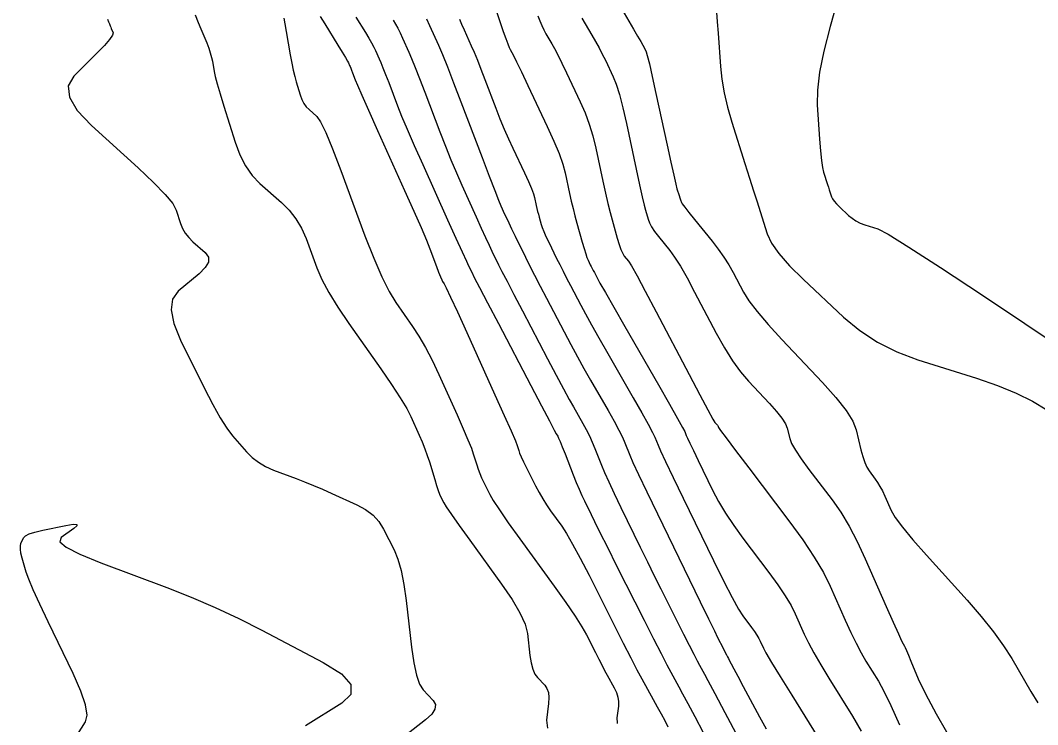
# Model space of a CAD drawing. Extents: x 2082232 to 2083549, y 592624 to 593832.
# Drawn here: x 2082913.2 to 2082963.13, y 592813 to 592847.54 of the extents above; entities that cross this region are included whole.
import ezdxf

# ---------------------------------------------------------------- set-up
doc = ezdxf.new("R2010")
doc.units = 0
doc.layers.add('DT_X_Contour_Major', color=7, linetype='Continuous')
doc.layers.add('DT_X_Contour_Minor', color=7, linetype='Continuous')

msp = doc.modelspace()

# ---------------------------------------------------------------- linework, layer by layer
at = {"layer": 'DT_X_Contour_Major'}
for points in [[(2082926.13, 592847.655), (2082926.181, 592847.378), (2082926.248, 592846.999), (2082926.444, 592845.856), (2082926.518, 592845.451), (2082926.592, 592845.094), (2082926.665, 592844.785), (2082926.739, 592844.524), (2082926.936, 592843.892), (2082927.019, 592843.668), (2082927.119, 592843.473), (2082927.236, 592843.306), (2082927.371, 592843.166), (2082927.754, 592842.831), (2082927.936, 592842.571), (2082928.192, 592842.043), (2082928.524, 592841.246), (2082928.931, 592840.181), (2082930.116, 592836.983), (2082930.543, 592835.878), (2082930.937, 592834.964), (2082931.298, 592834.239), (2082931.624, 592833.705), (2082932.451, 592832.533), (2082932.764, 592832.055), (2082933.083, 592831.502), (2082933.409, 592830.874), (2082933.742, 592830.17), (2082934.637, 592828.191), (2082934.939, 592827.515), (2082935.172, 592826.974), (2082935.337, 592826.566), (2082935.434, 592826.291), (2082935.6, 592825.737), (2082935.668, 592825.527), (2082935.749, 592825.315), (2082935.841, 592825.099), (2082935.944, 592824.881), (2082936.237, 592824.295), (2082936.412, 592823.994), (2082936.717, 592823.53), (2082937.152, 592822.903), (2082937.718, 592822.115), (2082939.4, 592819.794), (2082939.973, 592818.992), (2082940.429, 592818.326), (2082940.768, 592817.797), (2082940.99, 592817.403), (2082941.427, 592816.535), (2082941.587, 592816.221), (2082941.737, 592815.931), (2082941.878, 592815.665), (2082942.01, 592815.422), (2082942.35, 592814.806), (2082942.458, 592814.576), (2082942.528, 592814.351), (2082942.559, 592814.129), (2082942.552, 592813.911), (2082942.481, 592813.335), (2082942.492, 592813.089), (2082942.501, 592813.056)], [(2082934.751, 592847.601), (2082934.854, 592847.362), (2082934.977, 592847.086), (2082935.332, 592846.3), (2082935.474, 592845.976), (2082935.632, 592845.593), (2082935.808, 592845.151), (2082936.001, 592844.65), (2082936.539, 592843.237), (2082936.742, 592842.716), (2082936.948, 592842.214), (2082937.158, 592841.732), (2082937.371, 592841.269), (2082937.945, 592840.059), (2082938.137, 592839.644), (2082938.283, 592839.305), (2082938.383, 592839.043), (2082938.438, 592838.857), (2082938.523, 592838.464), (2082938.556, 592838.318), (2082938.59, 592838.175), (2082938.625, 592838.035), (2082938.663, 592837.897), (2082938.765, 592837.534), (2082938.816, 592837.378), (2082938.895, 592837.181), (2082939, 592836.943), (2082939.133, 592836.666), (2082939.522, 592835.871), (2082939.674, 592835.565), (2082939.837, 592835.242), (2082940.012, 592834.902), (2082940.197, 592834.546), (2082940.707, 592833.573), (2082940.934, 592833.152), (2082941.229, 592832.618), (2082941.595, 592831.971), (2082942.03, 592831.211), (2082943.283, 592829.034), (2082943.702, 592828.301), (2082944.018, 592827.734), (2082944.231, 592827.334), (2082944.341, 592827.101), (2082944.499, 592826.701), (2082944.62, 592826.427), (2082944.866, 592825.903), (2082945.237, 592825.131), (2082945.732, 592824.11), (2082947.22, 592821.055), (2082947.728, 592820.026), (2082948.137, 592819.23), (2082948.447, 592818.668), (2082948.658, 592818.339), (2082949.087, 592817.773), (2082949.235, 592817.571), (2082949.356, 592817.391), (2082949.452, 592817.232), (2082949.521, 592817.095), (2082949.669, 592816.757), (2082949.798, 592816.518), (2082950.074, 592816.052), (2082950.496, 592815.36), (2082951.064, 592814.442), (2082952.775, 592811.693)], [(2082947.366, 592847.939), (2082947.409, 592847.471), (2082947.452, 592846.909), (2082947.564, 592845.287), (2082947.631, 592844.66), (2082947.747, 592843.995), (2082947.913, 592843.292), (2082948.128, 592842.551), (2082948.767, 592840.525), (2082948.993, 592839.809), (2082949.192, 592839.179), (2082949.365, 592838.635), (2082949.511, 592838.177), (2082949.863, 592837.072), (2082950.073, 592836.622), (2082950.435, 592836.102), (2082950.951, 592835.509), (2082951.62, 592834.846), (2082953.61, 592832.983), (2082954.398, 592832.329), (2082955.269, 592831.764), (2082956.222, 592831.289), (2082957.26, 592830.902), (2082960.136, 592829.991), (2082961.161, 592829.638), (2082962.078, 592829.262), (2082962.888, 592828.864), (2082963.59, 592828.443)]]:
    msp.add_lwpolyline(points, dxfattribs=at)
at = {"layer": 'DT_X_Contour_Minor'}
for points in [[(2082953.913, 592850.67), (2082952.95, 592847.243), (2082952.639, 592846.04), (2082952.43, 592844.999), (2082952.322, 592844.12), (2082952.316, 592843.405), (2082952.433, 592841.713), (2082952.478, 592841.137), (2082952.525, 592840.677), (2082952.575, 592840.333), (2082952.627, 592840.106), (2082952.82, 592839.496), (2082952.864, 592839.356), (2082952.902, 592839.235), (2082952.935, 592839.134), (2082953.013, 592838.888), (2082953.06, 592838.788), (2082953.14, 592838.672), (2082953.255, 592838.541), (2082953.404, 592838.393), (2082953.846, 592837.979), (2082954.021, 592837.834), (2082954.215, 592837.708), (2082954.427, 592837.603), (2082954.657, 592837.517), (2082955.297, 592837.314), (2082955.797, 592837.054), (2082956.818, 592836.426), (2082958.359, 592835.429), (2082960.421, 592834.064), (2082966.615, 592829.932)], [(2082936.55, 592848.028), (2082936.906, 592846.999), (2082937.027, 592846.654), (2082937.123, 592846.392), (2082937.194, 592846.212), (2082937.24, 592846.115), (2082937.329, 592845.965), (2082937.403, 592845.822), (2082937.558, 592845.504), (2082937.794, 592845.011), (2082938.111, 592844.344), (2082939.064, 592842.333), (2082939.387, 592841.626), (2082939.641, 592841.012), (2082939.826, 592840.493), (2082939.942, 592840.067), (2082940.16, 592839.056), (2082940.244, 592838.681), (2082940.331, 592838.313), (2082940.423, 592837.952), (2082940.52, 592837.598), (2082940.781, 592836.665), (2082940.872, 592836.348), (2082940.95, 592836.096), (2082941.013, 592835.91), (2082941.063, 592835.79), (2082941.177, 592835.558), (2082941.221, 592835.468), (2082941.269, 592835.374), (2082941.32, 592835.274), (2082941.374, 592835.17), (2082941.524, 592834.885), (2082941.65, 592834.658), (2082941.917, 592834.189), (2082942.324, 592833.478), (2082942.871, 592832.526), (2082944.519, 592829.664), (2082945.063, 592828.716), (2082945.459, 592828.019), (2082945.709, 592827.572), (2082945.81, 592827.375), (2082945.885, 592827.185), (2082945.943, 592827.055), (2082946.06, 592826.806), (2082946.236, 592826.439), (2082946.472, 592825.953), (2082947.179, 592824.501), (2082947.471, 592823.946), (2082947.816, 592823.368), (2082948.215, 592822.769), (2082948.668, 592822.148), (2082949.946, 592820.462), (2082950.386, 592819.862), (2082950.748, 592819.325), (2082951.032, 592818.852), (2082951.237, 592818.443), (2082951.681, 592817.438), (2082951.881, 592817.02), (2082952.148, 592816.522), (2082952.483, 592815.943), (2082952.885, 592815.283), (2082954.047, 592813.414), (2082954.478, 592812.682)], [(2082942.717, 592848.09), (2082943.302, 592847.106), (2082943.499, 592846.773), (2082943.651, 592846.513), (2082943.756, 592846.325), (2082943.816, 592846.21), (2082943.916, 592846), (2082943.974, 592845.813), (2082944.074, 592845.409), (2082944.215, 592844.788), (2082944.398, 592843.951), (2082944.942, 592841.429), (2082945.126, 592840.586), (2082945.268, 592839.947), (2082945.369, 592839.513), (2082945.43, 592839.284), (2082945.536, 592838.947), (2082945.572, 592838.834), (2082945.599, 592838.748), (2082945.618, 592838.688), (2082945.628, 592838.656), (2082945.645, 592838.604), (2082945.69, 592838.538), (2082945.814, 592838.377), (2082946.017, 592838.122), (2082946.298, 592837.772), (2082947.154, 592836.713), (2082947.458, 592836.32), (2082947.731, 592835.934), (2082947.972, 592835.556), (2082948.181, 592835.185), (2082948.696, 592834.205), (2082948.958, 592833.785), (2082949.359, 592833.259), (2082949.898, 592832.628), (2082950.575, 592831.89), (2082952.567, 592829.783), (2082953.231, 592829.046), (2082953.73, 592828.414), (2082954.063, 592827.888), (2082954.232, 592827.467), (2082954.459, 592826.487), (2082954.549, 592826.146), (2082954.645, 592825.86), (2082954.748, 592825.627), (2082954.859, 592825.45), (2082955.164, 592825.047), (2082955.279, 592824.882), (2082955.395, 592824.688), (2082955.511, 592824.464), (2082955.628, 592824.212), (2082955.942, 592823.5), (2082956.139, 592823.163), (2082956.493, 592822.685), (2082957.005, 592822.068), (2082957.674, 592821.311), (2082959.67, 592819.104), (2082960.368, 592818.304), (2082960.966, 592817.561), (2082961.464, 592816.873), (2082961.863, 592816.241), (2082962.791, 592814.631), (2082963.142, 592814.079)], [(2082917.474, 592847.607), (2082917.534, 592847.465), (2082917.573, 592847.367), (2082917.59, 592847.326), (2082917.611, 592847.274), (2082917.636, 592847.213), (2082917.665, 592847.142), (2082917.748, 592846.939), (2082917.722, 592846.819), (2082917.581, 592846.612), (2082917.326, 592846.318), (2082916.956, 592845.938), (2082915.818, 592844.806), (2082915.552, 592844.336), (2082915.608, 592843.778), (2082915.986, 592843.13), (2082916.685, 592842.392), (2082918.979, 592840.305), (2082919.742, 592839.59), (2082920.308, 592839.007), (2082920.679, 592838.558), (2082920.855, 592838.242), (2082921.062, 592837.577), (2082921.158, 592837.334), (2082921.292, 592837.104), (2082921.463, 592836.886), (2082921.672, 592836.681), (2082922.278, 592836.151), (2082922.429, 592835.937), (2082922.428, 592835.692), (2082922.275, 592835.418), (2082921.97, 592835.113), (2082920.954, 592834.259), (2082920.675, 592833.869), (2082920.6, 592833.339), (2082920.73, 592832.67), (2082921.065, 592831.86), (2082922.229, 592829.514), (2082922.643, 592828.708), (2082923.012, 592828.048), (2082923.336, 592827.535), (2082923.614, 592827.168), (2082924.297, 592826.385), (2082924.573, 592826.109), (2082924.887, 592825.867), (2082925.241, 592825.66), (2082925.634, 592825.488), (2082926.734, 592825.075), (2082927.153, 592824.913), (2082927.584, 592824.738), (2082928.028, 592824.548), (2082928.484, 592824.345), (2082929.719, 592823.785), (2082930.148, 592823.553), (2082930.51, 592823.278), (2082930.804, 592822.958), (2082931.031, 592822.595), (2082931.546, 592821.569), (2082931.728, 592821.125), (2082931.886, 592820.563), (2082932.022, 592819.883), (2082932.134, 592819.086), (2082932.402, 592816.802), (2082932.513, 592816.028), (2082932.645, 592815.421), (2082932.797, 592814.98), (2082932.971, 592814.706), (2082933.462, 592814.194), (2082933.576, 592813.991), (2082933.552, 592813.763), (2082933.39, 592813.512), (2082933.088, 592813.237), (2082932.099, 592812.471)], [(2082921.782, 592847.82), (2082921.936, 592847.438), (2082922.059, 592847.135), (2082922.347, 592846.433), (2082922.445, 592846.18), (2082922.524, 592845.945), (2082922.585, 592845.73), (2082922.626, 592845.534), (2082922.712, 592845.037), (2082922.766, 592844.791), (2082922.863, 592844.426), (2082923.004, 592843.942), (2082923.188, 592843.339), (2082923.738, 592841.573), (2082923.969, 592840.949), (2082924.248, 592840.404), (2082924.576, 592839.936), (2082924.953, 592839.546), (2082926.024, 592838.609), (2082926.4, 592838.235), (2082926.725, 592837.815), (2082927, 592837.349), (2082927.223, 592836.837), (2082927.752, 592835.411), (2082927.999, 592834.839), (2082928.343, 592834.192), (2082928.784, 592833.471), (2082929.323, 592832.674), (2082930.891, 592830.451), (2082931.424, 592829.679), (2082931.849, 592829.031), (2082932.165, 592828.507), (2082932.372, 592828.107), (2082932.78, 592827.205), (2082932.926, 592826.869), (2082933.058, 592826.537), (2082933.176, 592826.209), (2082933.28, 592825.885), (2082933.537, 592825.026), (2082933.629, 592824.731), (2082933.709, 592824.489), (2082933.779, 592824.3), (2082933.839, 592824.165), (2082933.983, 592823.877), (2082934.103, 592823.681), (2082934.356, 592823.311), (2082934.742, 592822.766), (2082935.261, 592822.046), (2082936.822, 592819.893), (2082937.34, 592819.136), (2082937.724, 592818.48), (2082937.973, 592817.926), (2082938.088, 592817.472), (2082938.214, 592816.397), (2082938.272, 592816.027), (2082938.352, 592815.722), (2082938.454, 592815.483), (2082938.578, 592815.31), (2082938.937, 592814.936), (2082939.05, 592814.775), (2082939.12, 592814.572), (2082939.146, 592814.326), (2082939.13, 592814.039), (2082939.029, 592813.216), (2082939.071, 592812.822)], [(2082927.917, 592847.734), (2082928.142, 592847.365), (2082928.783, 592846.327), (2082928.996, 592845.98), (2082929.154, 592845.719), (2082929.257, 592845.544), (2082929.306, 592845.455), (2082929.362, 592845.33), (2082929.387, 592845.273), (2082929.419, 592845.194), (2082929.458, 592845.095), (2082929.504, 592844.973), (2082929.638, 592844.622), (2082929.744, 592844.369), (2082929.962, 592843.872), (2082930.292, 592843.132), (2082930.734, 592842.148), (2082932.063, 592839.2), (2082932.514, 592838.192), (2082932.871, 592837.379), (2082933.133, 592836.762), (2082933.3, 592836.34), (2082933.621, 592835.475), (2082933.73, 592835.186), (2082933.817, 592834.966), (2082933.882, 592834.816), (2082933.925, 592834.736), (2082934.01, 592834.614), (2082934.103, 592834.431), (2082934.318, 592833.973), (2082934.654, 592833.24), (2082935.112, 592832.232), (2082936.494, 592829.176), (2082936.952, 592828.162), (2082937.286, 592827.411), (2082937.498, 592826.922), (2082937.588, 592826.697), (2082937.663, 592826.447), (2082937.708, 592826.324), (2082937.788, 592826.141), (2082937.902, 592825.899), (2082938.05, 592825.597), (2082938.491, 592824.712), (2082938.661, 592824.387), (2082938.841, 592824.075), (2082939.03, 592823.775), (2082939.229, 592823.488), (2082939.772, 592822.739), (2082940.008, 592822.378), (2082940.31, 592821.855), (2082940.678, 592821.171), (2082941.112, 592820.325), (2082942.356, 592817.855), (2082942.791, 592816.997), (2082943.161, 592816.276), (2082943.466, 592815.693), (2082943.706, 592815.247), (2082944.261, 592814.241), (2082944.463, 592813.874), (2082944.651, 592813.528), (2082944.827, 592813.203), (2082944.989, 592812.899)], [(2082929.673, 592847.699), (2082930.142, 592846.94), (2082930.305, 592846.671), (2082930.44, 592846.436), (2082930.549, 592846.234), (2082930.632, 592846.065), (2082930.815, 592845.66), (2082930.896, 592845.473), (2082931, 592845.217), (2082931.128, 592844.892), (2082931.279, 592844.497), (2082931.714, 592843.353), (2082931.914, 592842.85), (2082932.187, 592842.202), (2082932.534, 592841.407), (2082932.954, 592840.467), (2082934.173, 592837.763), (2082934.58, 592836.861), (2082934.887, 592836.183), (2082935.094, 592835.729), (2082935.202, 592835.5), (2082935.356, 592835.186), (2082935.481, 592834.94), (2082935.741, 592834.44), (2082936.136, 592833.684), (2082936.666, 592832.673), (2082938.259, 592829.636), (2082938.785, 592828.634), (2082939.168, 592827.905), (2082939.408, 592827.449), (2082939.506, 592827.266), (2082939.577, 592827.143), (2082939.619, 592827.055), (2082939.693, 592826.881), (2082939.798, 592826.623), (2082939.934, 592826.279), (2082940.339, 592825.25), (2082940.487, 592824.881), (2082940.628, 592824.545), (2082940.761, 592824.243), (2082940.887, 592823.975), (2082941.214, 592823.304), (2082941.384, 592822.958), (2082941.65, 592822.425), (2082942.012, 592821.705), (2082942.469, 592820.796), (2082943.815, 592818.124), (2082944.275, 592817.213), (2082944.646, 592816.486), (2082944.929, 592815.942), (2082945.122, 592815.581), (2082945.518, 592814.863), (2082945.704, 592814.52), (2082945.967, 592814.032), (2082946.307, 592813.397), (2082946.722, 592812.617)], [(2082931.502, 592847.552), (2082931.614, 592847.362), (2082931.727, 592847.153), (2082931.842, 592846.924), (2082931.957, 592846.676), (2082932.268, 592845.989), (2082932.405, 592845.673), (2082932.581, 592845.239), (2082932.797, 592844.689), (2082933.054, 592844.021), (2082933.79, 592842.083), (2082934.064, 592841.374), (2082934.336, 592840.7), (2082934.604, 592840.062), (2082934.869, 592839.46), (2082935.572, 592837.9), (2082935.818, 592837.357), (2082936.029, 592836.897), (2082936.205, 592836.521), (2082936.345, 592836.229), (2082936.673, 592835.56), (2082936.838, 592835.231), (2082937.089, 592834.744), (2082937.423, 592834.099), (2082937.843, 592833.297), (2082939.075, 592830.948), (2082939.501, 592830.14), (2082939.855, 592829.476), (2082940.137, 592828.956), (2082940.348, 592828.581), (2082940.812, 592827.774), (2082940.98, 592827.47), (2082941.134, 592827.166), (2082941.275, 592826.86), (2082941.403, 592826.553), (2082941.725, 592825.734), (2082941.876, 592825.373), (2082942.085, 592824.907), (2082942.353, 592824.334), (2082942.68, 592823.655), (2082943.63, 592821.704), (2082943.98, 592820.988), (2082944.316, 592820.306), (2082944.639, 592819.656), (2082944.948, 592819.039), (2082945.754, 592817.438), (2082946.03, 592816.893), (2082946.252, 592816.457), (2082946.421, 592816.131), (2082946.537, 592815.915), (2082946.774, 592815.484), (2082946.946, 592815.166), (2082947.284, 592814.536), (2082947.787, 592813.592), (2082948.455, 592812.335)], [(2082933.134, 592847.614), (2082933.283, 592847.287), (2082933.721, 592846.319), (2082933.914, 592845.873), (2082934.162, 592845.262), (2082934.467, 592844.486), (2082934.828, 592843.544), (2082935.866, 592840.813), (2082936.215, 592839.897), (2082936.485, 592839.199), (2082936.675, 592838.717), (2082936.785, 592838.453), (2082936.972, 592838.037), (2082937.057, 592837.853), (2082937.172, 592837.612), (2082937.315, 592837.313), (2082937.489, 592836.958), (2082937.991, 592835.934), (2082938.196, 592835.521), (2082938.436, 592835.047), (2082938.711, 592834.514), (2082939.02, 592833.921), (2082939.891, 592832.261), (2082940.217, 592831.646), (2082940.542, 592831.047), (2082940.866, 592830.463), (2082941.189, 592829.896), (2082942.048, 592828.404), (2082942.341, 592827.885), (2082942.576, 592827.45), (2082942.753, 592827.097), (2082942.872, 592826.827), (2082943.112, 592826.217), (2082943.264, 592825.866), (2082943.542, 592825.268), (2082943.945, 592824.425), (2082944.472, 592823.336), (2082946.046, 592820.104), (2082946.575, 592819.018), (2082946.982, 592818.186), (2082947.265, 592817.608), (2082947.427, 592817.282), (2082947.694, 592816.753), (2082947.785, 592816.572), (2082947.858, 592816.428), (2082947.914, 592816.32), (2082947.953, 592816.248), (2082948.031, 592816.106), (2082948.094, 592815.989), (2082948.224, 592815.746), (2082948.422, 592815.375), (2082948.686, 592814.878), (2082949.481, 592813.384), (2082949.8, 592812.799)], [(2082938.605, 592847.761), (2082938.695, 592847.515), (2082938.791, 592847.287), (2082938.893, 592847.077), (2082939, 592846.884), (2082939.292, 592846.393), (2082939.419, 592846.165), (2082939.582, 592845.852), (2082939.779, 592845.452), (2082940.013, 592844.966), (2082940.681, 592843.555), (2082940.917, 592843.016), (2082941.123, 592842.456), (2082941.299, 592841.877), (2082941.446, 592841.276), (2082941.797, 592839.649), (2082941.924, 592839.072), (2082942.042, 592838.564), (2082942.15, 592838.124), (2082942.249, 592837.753), (2082942.501, 592836.853), (2082942.594, 592836.546), (2082942.682, 592836.299), (2082942.766, 592836.112), (2082942.845, 592835.986), (2082943.052, 592835.731), (2082943.195, 592835.504), (2082943.469, 592835.013), (2082943.875, 592834.26), (2082944.413, 592833.244), (2082946.022, 592830.182), (2082946.554, 592829.173), (2082946.944, 592828.442), (2082947.191, 592827.99), (2082947.296, 592827.815), (2082947.385, 592827.72), (2082947.415, 592827.687), (2082947.437, 592827.659), (2082947.452, 592827.635), (2082947.46, 592827.616), (2082947.47, 592827.572), (2082947.566, 592827.436), (2082947.845, 592827.061), (2082948.308, 592826.446), (2082948.955, 592825.592), (2082950.924, 592822.995), (2082951.605, 592822.064), (2082952.17, 592821.22), (2082952.62, 592820.463), (2082952.954, 592819.792), (2082953.692, 592818.118), (2082953.963, 592817.523), (2082954.222, 592816.992), (2082954.47, 592816.525), (2082954.706, 592816.123), (2082955.32, 592815.136), (2082955.588, 592814.651), (2082955.93, 592813.936), (2082956.347, 592812.99)], [(2082940.76, 592847.652), (2082941.255, 592846.82), (2082941.435, 592846.509), (2082941.606, 592846.2), (2082941.765, 592845.893), (2082941.914, 592845.588), (2082942.299, 592844.778), (2082942.447, 592844.406), (2082942.605, 592843.901), (2082942.773, 592843.26), (2082942.95, 592842.486), (2082943.434, 592840.241), (2082943.598, 592839.483), (2082943.729, 592838.895), (2082943.826, 592838.476), (2082943.889, 592838.227), (2082944.013, 592837.787), (2082944.079, 592837.61), (2082944.187, 592837.41), (2082944.335, 592837.186), (2082944.524, 592836.939), (2082945.082, 592836.248), (2082945.315, 592835.926), (2082945.595, 592835.48), (2082945.923, 592834.909), (2082946.297, 592834.214), (2082947.359, 592832.194), (2082947.756, 592831.479), (2082948.151, 592830.851), (2082948.544, 592830.309), (2082948.936, 592829.853), (2082949.976, 592828.752), (2082950.323, 592828.366), (2082950.584, 592828.036), (2082950.758, 592827.761), (2082950.846, 592827.542), (2082950.965, 592827.029), (2082951.057, 592826.791), (2082951.245, 592826.46), (2082951.528, 592826.037), (2082951.907, 592825.521), (2082953.044, 592824.021), (2082953.466, 592823.419), (2082953.877, 592822.738), (2082954.279, 592821.979), (2082954.671, 592821.14), (2082955.703, 592818.799), (2082956.045, 592818.025), (2082956.296, 592817.462), (2082956.457, 592817.108), (2082956.527, 592816.963), (2082956.592, 592816.858), (2082956.631, 592816.782), (2082956.697, 592816.634), (2082956.79, 592816.413), (2082956.911, 592816.121), (2082957.271, 592815.244), (2082957.459, 592814.835), (2082957.753, 592814.266), (2082958.154, 592813.535), (2082958.661, 592812.644)], [(2082916.005, 592812.517), (2082916.405, 592813.139), (2082916.479, 592813.463), (2082916.4, 592813.966), (2082916.17, 592814.649), (2082915.787, 592815.512), (2082914.563, 592818.052), (2082914.152, 592818.918), (2082913.836, 592819.611), (2082913.617, 592820.131), (2082913.493, 592820.478), (2082913.291, 592821.172), (2082913.23, 592821.412), (2082913.2, 592821.612), (2082913.2, 592821.772), (2082913.23, 592821.892), (2082913.351, 592822.159), (2082913.445, 592822.258), (2082913.634, 592822.353), (2082913.918, 592822.446), (2082914.298, 592822.536), (2082915.44, 592822.771), (2082915.785, 592822.827), (2082915.965, 592822.82), (2082915.978, 592822.75), (2082915.826, 592822.616), (2082915.2, 592822.176), (2082915.146, 592821.975), (2082915.453, 592821.701), (2082916.122, 592821.355), (2082917.153, 592820.936), (2082920.384, 592819.723), (2082921.585, 592819.251), (2082922.765, 592818.745), (2082923.923, 592818.205), (2082925.06, 592817.632), (2082928.064, 592816.056), (2082928.966, 592815.488), (2082929.418, 592814.964), (2082929.422, 592814.484), (2082928.976, 592814.048), (2082927.19, 592812.945)]]:
    msp.add_lwpolyline(points, dxfattribs=at)

doc.saveas('drawing.dxf')
